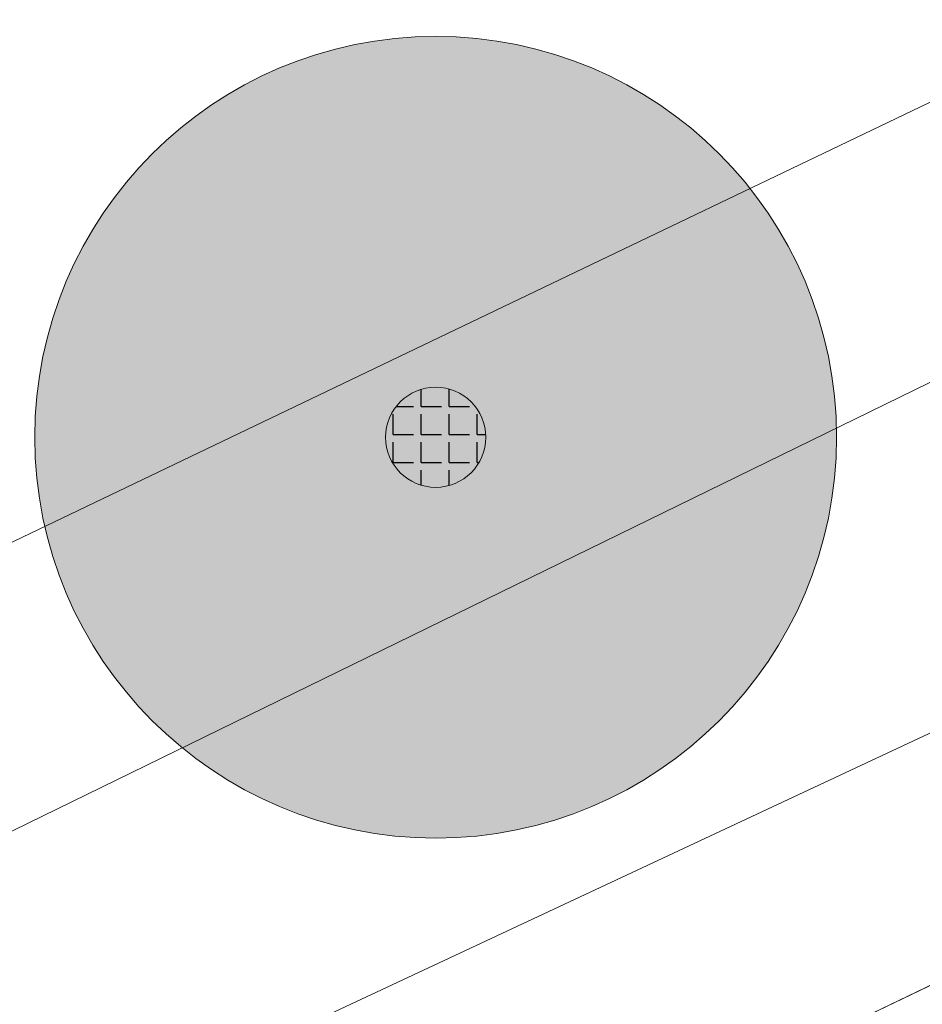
# Model space of a CAD drawing. Header units: metres. Extents: x 163628 to 167676, y 402708 to 405373.
# Tile 606 of 656: x 166410.59 to 166415.1, y 404373.48 to 404378.39. Entities that reach past the tile are written whole.
import ezdxf

# ---------------------------------------------------------------- set-up
doc = ezdxf.new("R2010")
doc.units = ezdxf.units.M
doc.layers.get('0').update_dxf_attribs({"lineweight": 25})
for name, color, linetype, lineweight in [('X-CA190022.004-UO-BGT_Ondergrond$0$GE_479_BTDGroenvoorziening_grasenkruida_GEM', 253, 'Continuous', 9), ('X-CA190022.004-UO-BGT_Ondergrond$0$GE_504_WTDWaterloop_sloot_Vlak_GEM', 253, 'Continuous', 9), ('X-CA190022.004-UO-BGT_Ondergrond$0$GE_541_OWTOever_slootkant_Vlak_GEM', 253, 'Continuous', 9), ('X-CA190022.004-UO-DWM_Beplanting$0$B-WE-GR-BOOM-S AFKOMSTIG UIT BGT', 252, 'Continuous', 0), ('X-CA190022.004-UO-KAD_Percelen$0$B-WE-KG-GRENS_PERCEEL-GV', 150, 'Continuous', 9)]:
    doc.layers.add(name, color=color, linetype=linetype, lineweight=lineweight)
doc.layers.add('X-CA190022.004-UO-DWM_Beplanting$0$B-WE-GR-BOOM-S AFKOMSTIG UIT BOMENBESTAND GEMEENTE', color=252, linetype='Continuous')
doc.layers.add('X-CA190022.004-UO-DWM_Beplanting$0$N-GV-GR-GRAS-A-200', color=7, linetype='Continuous')

# ---------------------------------------------------------------- blocks, each defined once
blk = doc.blocks.new('X-CA190022.004-UO-DWM_Beplanting$0$SGR-BOOM_01-SO')
at = {"linetype": 'ByBlock', "lineweight": 18}
h = blk.add_hatch(color=0, dxfattribs=at)
h.dxf.hatch_style = 1
edge = h.paths.add_edge_path()
edge.add_arc((0, 0), 0.25, 0, 360)
at = {"color": 0, "linetype": 'ByBlock', "lineweight": 18}
for radius in [2, 0.25]:
    blk.add_circle((0, 0), radius, dxfattribs=at)
blk = doc.blocks.new('X-CA190022.004-UO-DWM_Beplanting$0$IMGEOBoom')
at = {"transparency": 33554457}
h = blk.add_hatch(color=256, dxfattribs=at)
h.dxf.hatch_style = 1
edge = h.paths.add_edge_path()
edge.add_arc((0, 0), 100, 0, 360)
edge = h.paths.add_edge_path(flags=17)
edge.add_arc((0, 0), 12.5, 0, 360)
h = blk.add_hatch()
h.set_pattern_fill('ANGLE', color=256)
h.set_pattern_definition([(0, (0, 0), (0, 6.985), [5.08, -1.905]), (90, (0, 0), (-6.985, 4e-16), [5.08, -1.905])])
edge = h.paths.add_edge_path(flags=17)
edge.add_arc((0, 0), 12.5, 0, 360)
at = {"layer": 'X-CA190022.004-UO-DWM_Beplanting$0$N-GV-GR-GRAS-A-200'}
h = blk.add_hatch(color=256, dxfattribs=at)
h.dxf.hatch_style = 1
edge = h.paths.add_edge_path(flags=17)
edge.add_arc((0, 0), 12.5, 0, 360)
at = {"xscale": 50, "yscale": 50, "zscale": 50}
blk.add_blockref('X-CA190022.004-UO-DWM_Beplanting$0$SGR-BOOM_01-SO', (0, 0), dxfattribs=at)

msp = doc.modelspace()

# ---------------------------------------------------------------- linework, layer by layer
at = {"layer": 'X-CA190022.004-UO-BGT_Ondergrond$0$GE_479_BTDGroenvoorziening_grasenkruida_GEM', "flags": 128}
msp.add_lwpolyline([(166336.177, 404338.347), (166362.282, 404350.81), (166382.869, 404360.584), (166402.268, 404370.292), (166431.523, 404384.588), (166454.942, 404395.665), (166474.552, 404405.1), (166493.316, 404414.196), (166508.664, 404421.261), (166516.137, 404424.067), (166517.818, 404424.526), (166518.436, 404424.629), (166518.914, 404424.318), (166519.302, 404423.699), (166519.584, 404423.052), (166519.805, 404422.274), (166519.854, 404421.567), (166519.784, 404420.961), (166519.601, 404420.495), (166518.805, 404419.445), (166245.53, 404287.59)], dxfattribs=at)
at = {"layer": 'X-CA190022.004-UO-BGT_Ondergrond$0$GE_504_WTDWaterloop_sloot_Vlak_GEM', "flags": 128}
msp.add_lwpolyline([(166340.589, 404338.594), (166358.712, 404347.295), (166376.281, 404355.048), (166397.135, 404365.924), (166407.05, 404371.045), (166428.029, 404380.867)], dxfattribs=at)
at = {"layer": 'X-CA190022.004-UO-BGT_Ondergrond$0$GE_541_OWTOever_slootkant_Vlak_GEM', "flags": 128}
for points in [[(166336.177, 404338.347), (166362.282, 404350.81), (166382.869, 404360.584), (166402.268, 404370.292), (166431.523, 404384.588), (166454.942, 404395.665), (166474.552, 404405.1), (166493.316, 404414.196), (166508.664, 404421.261), (166516.137, 404424.067), (166517.818, 404424.526), (166518.436, 404424.629), (166518.914, 404424.318), (166519.302, 404423.699), (166519.584, 404423.052), (166519.805, 404422.274), (166519.854, 404421.567), (166519.784, 404420.961), (166519.601, 404420.495), (166518.805, 404419.445)], [(166376.281, 404355.048), (166397.135, 404365.924), (166407.05, 404371.045), (166428.029, 404380.867), (166445.596, 404389.392), (166462.548, 404397.491), (166477.241, 404404.696), (166494.1, 404412.446), (166511.445, 404420.645), (166517.603, 404423.205), (166517.96, 404423.222), (166518.342, 404422.847), (166518.525, 404422.287), (166518.599, 404421.927), (166518.476, 404421.395), (166499.287, 404412.353), (166479.949, 404403.194), (166461.055, 404394.342), (166439.438, 404383.807), (166417.612, 404373.31), (166397.017, 404363.305), (166369.729, 404350.197), (166358.292, 404344.75), (166346.657, 404338.999)]]:
    msp.add_lwpolyline(points, dxfattribs=at)
at = {"layer": 'X-CA190022.004-UO-KAD_Percelen$0$B-WE-KG-GRENS_PERCEEL-GV', "flags": 128}
msp.add_lwpolyline([(166570.024, 404452.16), (166566.281, 404450.347), (166557.729, 404446.204), (166519.676, 404428.189), (166495.615, 404416.798), (166462.856, 404400.844), (166403.983, 404372.633), (166405.703, 404369.055), (166477.921, 404403.62), (166584.681, 404454.717), (166581.36, 404457.652)], close=True, dxfattribs=at)
for points in [[(166344.579, 404343.815), (166354.738, 404348.675), (166394.97, 404368.314), (166403.983, 404372.633), (166462.856, 404400.844), (166495.615, 404416.798), (166519.676, 404428.189), (166557.729, 404446.204)], [(166343.677, 404313.069), (166389.169, 404334.739), (166420.289, 404349.63), (166462.989, 404369.962), (166488.281, 404382.107), (166477.921, 404403.62), (166405.703, 404369.055), (166095.059, 404220.376)]]:
    msp.add_lwpolyline(points, dxfattribs=at)

# ---------------------------------------------------------------- block references
at = {"layer": 'X-CA190022.004-UO-DWM_Beplanting$0$B-WE-GR-BOOM-S AFKOMSTIG UIT BGT', "xscale": 0.02, "yscale": 0.02, "zscale": 0.02}
msp.add_blockref('X-CA190022.004-UO-DWM_Beplanting$0$IMGEOBoom', (166412.668, 404376.305), dxfattribs=at)
at = {"layer": 'X-CA190022.004-UO-DWM_Beplanting$0$B-WE-GR-BOOM-S AFKOMSTIG UIT BOMENBESTAND GEMEENTE', "xscale": 0.02, "yscale": 0.02, "zscale": 0.02}
msp.add_blockref('X-CA190022.004-UO-DWM_Beplanting$0$IMGEOBoom', (166412.668, 404376.305), dxfattribs=at)

doc.saveas('drawing.dxf')
